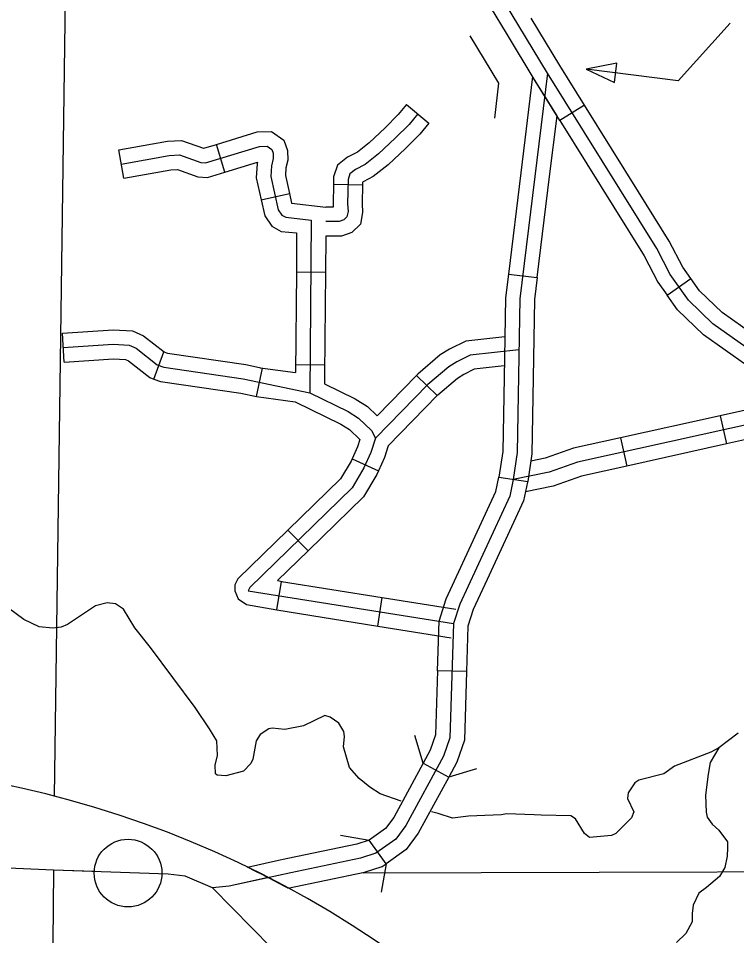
# Model space of a CAD drawing. Extents: x 1370567 to 1373900, y 377514 to 379648.
# Drawn here: x 1372612.6 to 1372718.7, y 378508 to 378643.6 of the extents above; entities that cross this region are included whole.
import ezdxf

# ---------------------------------------------------------------- set-up
doc = ezdxf.new("R2010")
doc.units = 0
doc.layers.add('Default', color=7, linetype='Continuous')

msp = doc.modelspace()

# ---------------------------------------------------------------- linework, layer by layer
at = {"layer": 'Default'}
for p, q in [((1372669.98, 378630.84), (1372673.29, 378628.12)), ((1372696.28, 378630.76), (1372692.64, 378628.49)), ((1372643.14, 378620.87), (1372641.89, 378624.97)), ((1372628.22, 378619.95), (1372627.47, 378624.17)), ((1372659.18, 378619.09), (1372663.47, 378618.99)), ((1372648.51, 378616.78), (1372652.69, 378617.71)), ((1372653.71, 378606.1), (1372657.99, 378606.07)), ((1372685.03, 378605.79), (1372689.28, 378605.27)), ((1372708.48, 378602.67), (1372711.97, 378605.16)), ((1372711.97, 378605.16), (1372711.97, 378605.16)), ((1372619.42, 378592.79), (1372619.14, 378597.07)), ((1372632.65, 378590.28), (1372634.12, 378594.31)), ((1372647.81, 378587.7), (1372648.68, 378591.89)), ((1372657.88, 378592.34), (1372653.59, 378592.38)), ((1372671.46, 378590.82), (1372674.53, 378587.83)), ((1372716.32, 378584.86), (1372717.25, 378580.68)), ((1372701.59, 378581.6), (1372702.52, 378577.42)), ((1372661.93, 378578.5), (1372665.84, 378576.73)), ((1372683.64, 378575.78), (1372687.88, 378575.12)), ((1372652.46, 378567.94), (1372655.45, 378564.88)), ((1372650.83, 378556.14), (1372651.51, 378560.37)), ((1372665.73, 378553.75), (1372666.4, 378557.98)), ((1372678.85, 378547.02), (1372674.57, 378547.15)), ((1372672.44, 378533.47), (1372676.21, 378531.43)), ((1372666.95, 378518.62), (1372664.47, 378522.12))]:
    msp.add_line(p, q, dxfattribs=at)
for points in [[(1372617.98, 378528.58), (1372619.93, 378671.78)], [(1372755.56, 378564.97), (1372754.18, 378567.13), (1372752.59, 378569.96), (1372751.17, 378571.8), (1372747.19, 378575.36), (1372744.11, 378577.77), (1372731.18, 378587.16), (1372715.23, 378598.45), (1372711.65, 378601.93), (1372708.95, 378605.71), (1372706.94, 378609.58), (1372690.82, 378635.48), (1372684.46, 378645.99), (1372683.05, 378649.48), (1372681.64, 378654.78), (1372678.36, 378670.57)], [(1372684.74, 378641.38), (1372682.54, 378645.03), (1372681.01, 378648.8), (1372679.55, 378654.29), (1372679.19, 378656.05)], [(1372696.28, 378630.76), (1372692.64, 378636.6), (1372688.41, 378643.6)], [(1372717.8, 378642.86), (1372710.11, 378634.36), (1372696.54, 378636.09)], [(1372679.35, 378641.03), (1372683.59, 378634.01), (1372682.96, 378628.84)], [(1372692.64, 378628.49), (1372688.99, 378634.36), (1372684.74, 378641.38)], [(1372690.82, 378635.48), (1372686.74, 378602.15), (1372686.34, 378579.4), (1372685.75, 378575.4), (1372685.23, 378572.97), (1372677.85, 378556.98), (1372676.93, 378554.13), (1372676.4, 378537.26), (1372675.45, 378534.52), (1372669.9, 378524.3), (1372668.41, 378522.28), (1372665.43, 378520.17), (1372663.2, 378519.44), (1372652.88, 378517.3), (1372643.76, 378515.3), (1372641.3, 378515.08), (1372637.28, 378516.78), (1372634.77, 378517.08), (1372617.83, 378517.68), (1372592.22, 378518.83), (1372576.17, 378521.4)], [(1372692.21, 378629.19), (1372688.6, 378634.99), (1372686.86, 378620.76)], [(1372669.98, 378630.84), (1372668.77, 378629.36), (1372666.83, 378627.43), (1372664.45, 378625.19), (1372662.73, 378623.82), (1372661.25, 378623.06), (1372659.79, 378621.9), (1372659.21, 378620.15), (1372659.18, 378619.09)], [(1372704.25, 378617.95), (1372696.28, 378630.76)], [(1372671.63, 378629.48), (1372670.36, 378627.92), (1372668.32, 378625.89), (1372665.85, 378623.57), (1372663.89, 378622.01), (1372662.42, 378621.26), (1372661.62, 378620.62), (1372661.34, 378619.78), (1372661.26, 378616.19), (1372661.34, 378615.03), (1372661.18, 378614.23), (1372660.74, 378613.79), (1372660.03, 378613.55), (1372658.05, 378613.56)], [(1372691.11, 378620.24), (1372692.21, 378629.19)], [(1372692.64, 378628.49), (1372700.61, 378615.68)], [(1372673.29, 378628.12), (1372671.95, 378626.48), (1372669.81, 378624.35), (1372667.25, 378621.95), (1372665.06, 378620.21), (1372663.59, 378619.45), (1372663.48, 378619.36), (1372663.47, 378618.99)], [(1372641.89, 378624.97), (1372647.93, 378626.81), (1372650.05, 378626.86), (1372651.86, 378625.57), (1372652.4, 378624.08), (1372652.45, 378622.64), (1372652.16, 378621.49), (1372652.1, 378620.38), (1372652.69, 378617.71)], [(1372627.47, 378624.17), (1372634.68, 378625.45), (1372636.76, 378625.56), (1372640, 378624.4), (1372640.02, 378624.4), (1372641.89, 378624.97)], [(1372627.84, 378622.06), (1372634.93, 378623.32), (1372636.44, 378623.4), (1372639.58, 378622.27), (1372640.29, 378622.24), (1372648.27, 378624.67), (1372649.39, 378624.7), (1372650.07, 378624.21), (1372650.27, 378623.67), (1372650.29, 378622.87), (1372650.03, 378621.81), (1372649.94, 378620.21), (1372651.04, 378615.29), (1372651.57, 378614.51), (1372652.14, 378614.2), (1372655.91, 378613.78), (1372655.7, 378588.25), (1372661.34, 378585.49), (1372662.91, 378584.51), (1372664.82, 378582.68), (1372665.41, 378581.53)], [(1372643.14, 378620.87), (1372647.96, 378622.34), (1372647.9, 378622.13), (1372647.78, 378620.03), (1372648.51, 378616.78)], [(1372628.22, 378619.95), (1372635.17, 378621.19), (1372636.13, 378621.24), (1372639.16, 378620.15), (1372640.57, 378620.09), (1372643.14, 378620.87)], [(1372686.86, 378620.76), (1372685.03, 378605.79)], [(1372663.47, 378618.99), (1372663.41, 378616.24), (1372663.5, 378614.89), (1372663.16, 378613.17), (1372661.9, 378611.92), (1372660.37, 378611.41), (1372658.05, 378611.42)], [(1372659.18, 378619.09), (1372659.12, 378616.14), (1372659.15, 378615.7), (1372658.06, 378615.7)], [(1372689.28, 378605.27), (1372691.11, 378620.24)], [(1372652.69, 378617.71), (1372653.01, 378616.26), (1372658.07, 378615.7)], [(1372711.97, 378605.16), (1372710.78, 378606.83), (1372708.8, 378610.64), (1372704.25, 378617.95)], [(1372648.51, 378616.78), (1372649.04, 378614.41), (1372650.1, 378612.88), (1372651.48, 378612.11), (1372653.75, 378611.87), (1372653.71, 378606.1)], [(1372700.61, 378615.68), (1372705.07, 378608.51), (1372707.12, 378604.59), (1372708.48, 378602.67)], [(1372658.04, 378611.42), (1372657.99, 378606.07)], [(1372653.71, 378606.1), (1372653.58, 378591.24)], [(1372657.99, 378606.07), (1372657.86, 378590.98)], [(1372685.03, 378605.79), (1372684.6, 378602.3), (1372684.39, 378590.51)], [(1372689.28, 378605.27), (1372688.88, 378602.01), (1372688.68, 378590.43)], [(1372722.71, 378595.78), (1372716.61, 378600.11), (1372713.28, 378603.33), (1372711.97, 378605.16)], [(1372720.24, 378592.29), (1372713.86, 378596.8), (1372710.02, 378600.52), (1372708.48, 378602.67)], [(1372619.14, 378597.07), (1372626.64, 378597.56), (1372629.5, 378597.41), (1372631.14, 378596.68), (1372634.18, 378594.29), (1372634.12, 378594.31)], [(1372684.5, 378596.53), (1372678.76, 378595.89), (1372676.35, 378594.71), (1372674.95, 378593.83), (1372671.66, 378591.02), (1372671.46, 378590.82)], [(1372619.28, 378594.93), (1372626.65, 378595.42), (1372628.99, 378595.29), (1372630.02, 378594.83), (1372633.12, 378592.39), (1372634.15, 378592.02), (1372645.85, 378590.29), (1372655.7, 378588.25)], [(1372686.57, 378594.61), (1372679.37, 378593.8), (1372677.4, 378592.84), (1372676.22, 378592.1), (1372673.13, 378589.45), (1372665.41, 378581.53), (1372664.72, 378579.44), (1372663.68, 378577.16), (1372661.93, 378574.19), (1372646.84, 378559.47), (1372646.61, 378558.98), (1372676.93, 378554.13)], [(1372619.42, 378592.79), (1372626.67, 378593.27), (1372628.48, 378593.17), (1372628.9, 378592.99), (1372632.07, 378590.5), (1372632.65, 378590.28)], [(1372634.12, 378594.31), (1372634.68, 378594.1), (1372646.23, 378592.4), (1372648.68, 378591.89)], [(1372648.38, 378591.94), (1372653.58, 378591.24)], [(1372684.42, 378592.21), (1372679.98, 378591.72), (1372678.44, 378590.96), (1372677.5, 378590.37), (1372674.59, 378587.89), (1372674.53, 378587.83)], [(1372657.86, 378590.98), (1372657.85, 378589.58), (1372662.38, 378587.37), (1372664.23, 378586.21), (1372665.65, 378584.85)], [(1372671.46, 378590.82), (1372665.65, 378584.85)], [(1372684.39, 378590.51), (1372684.2, 378579.57), (1372683.64, 378575.78)], [(1372632.65, 378590.28), (1372633.62, 378589.93), (1372645.48, 378588.18), (1372647.81, 378587.7)], [(1372688.68, 378590.43), (1372688.48, 378579.22), (1372687.88, 378575.12)], [(1372674.53, 378587.83), (1372667.29, 378580.39), (1372666.72, 378578.66), (1372665.84, 378576.73)], [(1372726.59, 378587.79), (1372721.84, 378586.08), (1372716.32, 378584.86)], [(1372647.81, 378587.7), (1372653.54, 378586.92)], [(1372653.54, 378586.92), (1372660.3, 378583.61), (1372661.58, 378582.81), (1372663.1, 378581.36)], [(1372731.18, 378587.16), (1372722.43, 378584.02), (1372695.22, 378578), (1372691.04, 378576.52), (1372685.75, 378575.4)], [(1372716.32, 378584.86), (1372701.59, 378581.6)], [(1372730.86, 378584.77), (1372723.03, 378581.96), (1372717.25, 378580.68)], [(1372663.1, 378581.36), (1372662.72, 378580.23), (1372661.93, 378578.5)], [(1372701.59, 378581.6), (1372694.63, 378580.06), (1372690.46, 378578.59), (1372688.32, 378578.13)], [(1372717.25, 378580.68), (1372702.52, 378577.42)], [(1372661.93, 378578.5), (1372661.78, 378578.15), (1372660.23, 378575.53), (1372652.46, 378567.94)], [(1372702.52, 378577.42), (1372695.81, 378575.93), (1372691.62, 378574.46), (1372687.55, 378573.59)], [(1372665.84, 378576.73), (1372665.58, 378576.17), (1372663.63, 378572.86), (1372655.45, 378564.88)], [(1372678.02, 378562.45), (1372683.18, 378573.65), (1372683.64, 378575.78)], [(1372687.88, 378575.12), (1372687.86, 378575.02), (1372687.27, 378572.29), (1372681.91, 378560.66)], [(1372652.46, 378567.94), (1372645.07, 378560.73), (1372644.6, 378559.86), (1372644.6, 378558.98), (1372645.12, 378557.8), (1372646.35, 378556.96), (1372650.83, 378556.14)], [(1372655.45, 378564.88), (1372650.94, 378560.47), (1372651.61, 378560.35)], [(1372674.57, 378547.15), (1372674.8, 378554.5), (1372675.85, 378557.77), (1372678.02, 378562.45)], [(1372651.51, 378560.37), (1372666.4, 378557.98)], [(1372681.91, 378560.66), (1372679.85, 378556.2), (1372679.06, 378553.76), (1372678.85, 378547.02)], [(1372666.4, 378557.98), (1372677.27, 378556.24)], [(1372660.73, 378538.15), (1372659.96, 378539.38), (1372658.68, 378540.3), (1372657.91, 378540.56), (1372654.76, 378539.02), (1372652.02, 378538.46), (1372650.13, 378538.67), (1372649.62, 378538.58), (1372648.36, 378537.73), (1372647.75, 378536.79), (1372647.29, 378534.1), (1372647, 378533.45), (1372645.88, 378532.31), (1372643.28, 378531.63), (1372642.02, 378531.72), (1372641.77, 378531.92), (1372641.69, 378533.21), (1372642.06, 378534.61), (1372641.96, 378536.78), (1372640.88, 378538.56), (1372638.75, 378541.71), (1372632.16, 378550.6), (1372629.83, 378553.52), (1372628.18, 378556.27), (1372627.01, 378557.05), (1372625.76, 378557.19), (1372624.01, 378556.77), (1372619.92, 378553.98), (1372618.94, 378553.62), (1372617.74, 378553.45), (1372615.72, 378553.63), (1372613.47, 378554.72), (1372611.16, 378556.42)], [(1372650.83, 378556.14), (1372665.73, 378553.75)], [(1372665.73, 378553.75), (1372676.59, 378552.01)], [(1372674.57, 378547.15), (1372674.27, 378537.66), (1372673.48, 378535.39), (1372672.44, 378533.47)], [(1372678.85, 378547.02), (1372678.54, 378536.87), (1372677.42, 378533.65), (1372676.21, 378531.43)], [(1372664.58, 378529.96), (1372662.96, 378531.22), (1372661.56, 378532.85), (1372660.66, 378535.92), (1372660.81, 378537.43), (1372660.73, 378538.15)], [(1372718.99, 378537.94), (1372716.13, 378535.75), (1372714.93, 378535.1), (1372709.55, 378533.03), (1372707.97, 378531.89), (1372704.28, 378530.99), (1372703.71, 378530.59), (1372702.74, 378529.11), (1372702.62, 378528.28), (1372703.55, 378526.3), (1372703.21, 378525.42), (1372700.88, 378523.11), (1372700.28, 378522.8), (1372697, 378522.52), (1372696.28, 378523.07), (1372694.92, 378525.25), (1372694.27, 378525.71), (1372689.87, 378525.78)], [(1372672.44, 378533.47), (1372671.23, 378537.58)], [(1372716.13, 378535.75), (1372714.86, 378533.58), (1372714.54, 378531.87), (1372714.13, 378528.76), (1372714.23, 378526.27), (1372714.39, 378525.49), (1372715.11, 378524.46), (1372716.1, 378523.57), (1372717.39, 378521.86), (1372717.39, 378520.98), (1372717.34, 378519.74), (1372716.98, 378518.08), (1372716.2, 378516.73), (1372714.29, 378515.12), (1372713.15, 378514.29), (1372712.32, 378512.48), (1372712.16, 378511.29), (1372712.16, 378510.04), (1372711.23, 378508.33), (1372709.88, 378506.98)], [(1372672.44, 378533.47), (1372668.09, 378525.46), (1372666.89, 378523.83), (1372664.47, 378522.12)], [(1372680.32, 378532.64), (1372676.21, 378531.43)], [(1372676.21, 378531.43), (1372671.71, 378523.15), (1372669.92, 378520.73), (1372666.95, 378518.62)], [(1372669.2, 378527.86), (1372666.11, 378528.98), (1372664.58, 378529.96)], [(1372689.87, 378525.78), (1372688.86, 378525.84), (1372684.74, 378526.02), (1372684.03, 378525.86), (1372682.76, 378525.82), (1372679.14, 378525.68), (1372676.78, 378525.38), (1372674.67, 378526.06), (1372673.68, 378526.28)], [(1372660.25, 378522.85), (1372664.47, 378522.12)], [(1372623.85, 378517.47), (1372617.83, 378517.68), (1372592.22, 378518.83), (1372576.17, 378521.4)], [(1372664.47, 378522.12), (1372664.45, 378522.11), (1372662.64, 378521.51), (1372652.43, 378519.4), (1372650.61, 378519)], [(1372650.61, 378519), (1372646.48, 378518.09)], [(1372617.83, 378517.68), (1372617.72, 378506.92)], [(1372652.47, 378515.03), (1372663.75, 378517.37), (1372666.4, 378518.24), (1372666.95, 378518.62)], [(1372663.56, 378517.3), (1372768.24, 378517.56), (1372805.99, 378516.2), (1372808.71, 378516.05), (1372818.85, 378515.89)], [(1372666.95, 378518.62), (1372666.22, 378514.4)], [(1372649.54, 378516.57), (1372643.76, 378515.3), (1372641.3, 378515.08), (1372637.28, 378516.78), (1372634.77, 378517.08), (1372633.84, 378517.11)], [(1372650.05, 378506.19), (1372641.3, 378515.08)], [(1372712.16, 378467.98), (1372710.99, 378467.98), (1372709.39, 378467.81), (1372706.27, 378467.04), (1372704.93, 378466.81), (1372704.02, 378466.99), (1372701.59, 378467.93), (1372684.44, 378478.56), (1372681.67, 378479.76), (1372677.56, 378481.02), (1372674.73, 378481.45), (1372671.28, 378482.31), (1372662.2, 378486.85), (1372660.98, 378487.66), (1372658.26, 378490.11), (1372656.07, 378493), (1372652.04, 378502.85), (1372651.3, 378504.36), (1372650.05, 378506.19), (1372641.3, 378515.08)]]:
    msp.add_lwpolyline(points, dxfattribs=at)
msp.add_lwpolyline([(1372700.69, 378634.09), (1372701.06, 378636.98), (1372696.54, 378636.09)], close=True, dxfattribs=at)
msp.add_circle((1372628.84, 378517.24), 5, dxfattribs=at)
for centre, start, end in [((1372579.09, 378378.92), 48.844, 228.844), ((1372579.09, 378378.91), 61.6702, 64.1641)]:
    msp.add_arc(centre, 154.64, start, end, dxfattribs=at)

doc.saveas('drawing.dxf')
